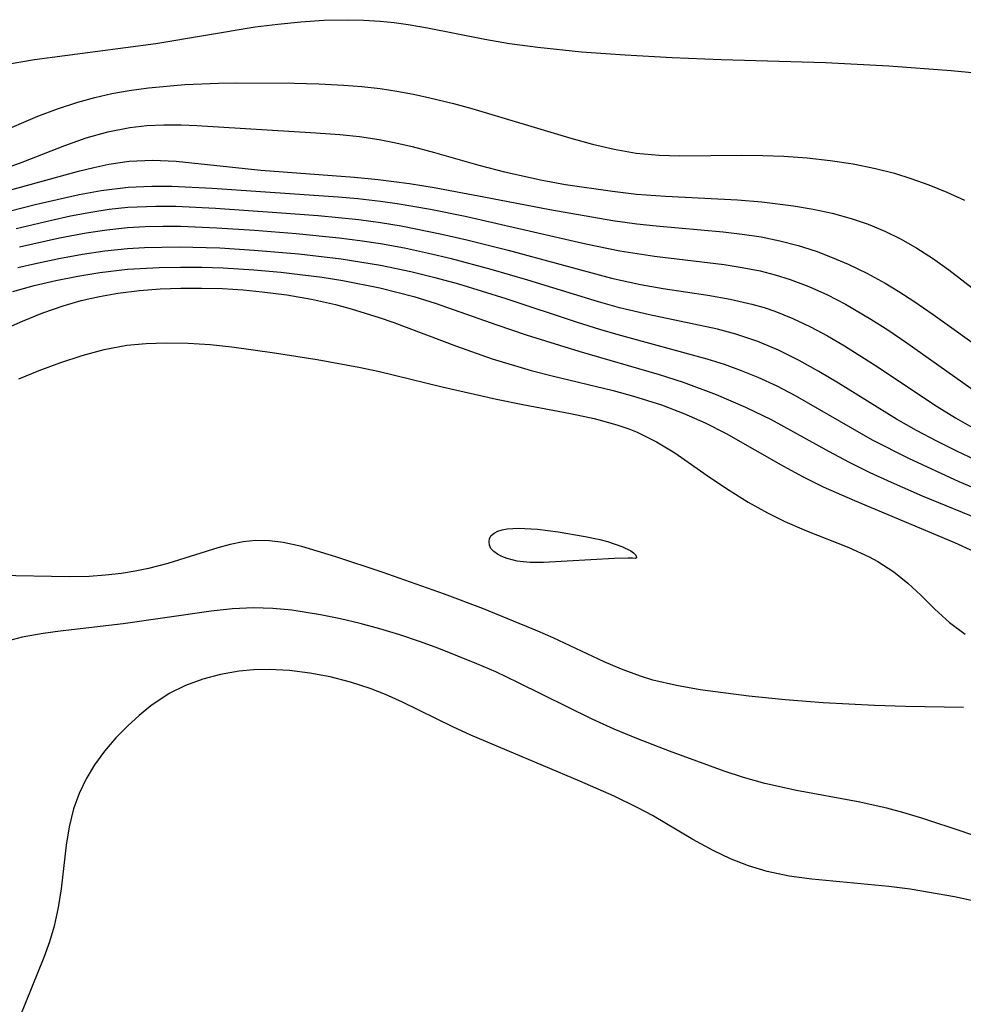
# Model space of a CAD drawing. Header units: metres. Extents: x 1073367 to 1082519, y 1569854 to 1574957.
# Tile 598 of 656: x 1078910 to 1078984, y 1573518 to 1573596. Entities that reach past the tile are written whole.
import ezdxf

# ---------------------------------------------------------------- set-up
doc = ezdxf.new("R2010")
doc.units = ezdxf.units.M
doc.layers.add('CGG_CurvaNivelLidar_v1', color=253, linetype='Continuous', lineweight=30)

msp = doc.modelspace()

# ---------------------------------------------------------------- linework, layer by layer
at = {"layer": 'CGG_CurvaNivelLidar_v1'}
for p, q in [((1078932.1552, 1573595.3613, 74), (1078933.9756, 1573595.4836, 74)), ((1078933.9756, 1573595.4836, 74), (1078935.7941, 1573595.5286, 74)), ((1078935.7941, 1573595.5286, 74), (1078937.1029, 1573595.5012, 74)), ((1078937.1029, 1573595.5012, 74), (1078938.4084, 1573595.4186, 74)), ((1078938.4084, 1573595.4186, 74), (1078939.5139, 1573595.3033, 74)), ((1078920.7306, 1573593.6632, 74), (1078928.5492, 1573594.9555, 74)), ((1078928.5492, 1573594.9555, 74), (1078930.3346, 1573595.1803, 74)), ((1078930.3346, 1573595.1803, 74), (1078932.1552, 1573595.3613, 74)), ((1078939.5139, 1573595.3033, 74), (1078940.6159, 1573595.1511, 74)), ((1078940.6159, 1573595.1511, 74), (1078942.1226, 1573594.8942, 74)), ((1078942.1226, 1573594.8942, 74), (1078946.6401, 1573594.0018, 74)), ((1078946.6401, 1573594.0018, 74), (1078948.5908, 1573593.6633, 74)), ((1078911.1828, 1573592.3844, 74), (1078920.7306, 1573593.6632, 74)), ((1078948.5908, 1573593.6633, 74), (1078950.8107, 1573593.3544, 74)), ((1078950.8107, 1573593.3544, 74), (1078954.2529, 1573593.0061, 74)), ((1078898.3534, 1573590.2805, 74), (1078911.1828, 1573592.3844, 74)), ((1078954.2529, 1573593.0061, 74), (1078957.7104, 1573592.7482, 74)), ((1078957.7104, 1573592.7482, 74), (1078961.4, 1573592.5396, 74)), ((1078961.4, 1573592.5396, 74), (1078965.2754, 1573592.3809, 74)), ((1078965.2754, 1573592.3809, 74), (1078973.4714, 1573592.1431, 74)), ((1078973.4714, 1573592.1431, 74), (1078978.4685, 1573591.9046, 74)), ((1078978.4685, 1573591.9046, 74), (1078983.3751, 1573591.5339, 74)), ((1078983.3751, 1573591.5339, 74), (1078990.0864, 1573590.8767, 74)), ((1078917.2731, 1573589.7033, 73.5), (1078918.6372, 1573589.9586, 73.5)), ((1078918.6372, 1573589.9586, 73.5), (1078920.1675, 1573590.1673, 73.5)), ((1078920.1675, 1573590.1673, 73.5), (1078923.0241, 1573590.4118, 73.5)), ((1078923.0241, 1573590.4118, 73.5), (1078925.6653, 1573590.5244, 73.5)), ((1078925.6653, 1573590.5244, 73.5), (1078927.0853, 1573590.5418, 73.5)), ((1078927.0853, 1573590.5418, 73.5), (1078931.6183, 1573590.5189, 73.5)), ((1078931.6183, 1573590.5189, 73.5), (1078933.5815, 1573590.4725, 73.5)), ((1078933.5815, 1573590.4725, 73.5), (1078935.5396, 1573590.3795, 73.5)), ((1078935.5396, 1573590.3795, 73.5), (1078936.9709, 1573590.2682, 73.5)), ((1078936.9709, 1573590.2682, 73.5), (1078938.3957, 1573590.1074, 73.5)), ((1078938.3957, 1573590.1074, 73.5), (1078939.7129, 1573589.9054, 73.5)), ((1078914.5855, 1573589.022, 73.5), (1078915.9223, 1573589.3885, 73.5)), ((1078915.9223, 1573589.3885, 73.5), (1078917.2731, 1573589.7033, 73.5)), ((1078939.7129, 1573589.9054, 73.5), (1078941.0235, 1573589.659, 73.5)), ((1078941.0235, 1573589.659, 73.5), (1078942.3282, 1573589.3766, 73.5)), ((1078942.3282, 1573589.3766, 73.5), (1078944.1759, 1573588.9222, 73.5)), ((1078911.431, 1573587.9197, 73.5), (1078912.9767, 1573588.5068, 73.5)), ((1078912.9767, 1573588.5068, 73.5), (1078914.5855, 1573589.022, 73.5)), ((1078944.1759, 1573588.9222, 73.5), (1078945.6317, 1573588.5194, 73.5)), ((1078945.6317, 1573588.5194, 73.5), (1078953.4124, 1573586.202, 73.5)), ((1078904.5626, 1573584.9715, 73.5), (1078911.431, 1573587.9197, 73.5)), ((1078916.9555, 1573586.704, 73), (1078918.6926, 1573587.036, 73)), ((1078918.6926, 1573587.036, 73), (1078920.0251, 1573587.1816, 73)), ((1078920.0251, 1573587.1816, 73), (1078921.3695, 1573587.2471, 73)), ((1078921.3695, 1573587.2471, 73), (1078922.7223, 1573587.2461, 73)), ((1078922.7223, 1573587.2461, 73), (1078923.9635, 1573587.1985, 73)), ((1078923.9635, 1573587.1985, 73), (1078933.3326, 1573586.6217, 73)), ((1078913.5659, 1573585.6264, 73), (1078915.2495, 1573586.2271, 73)), ((1078915.2495, 1573586.2271, 73), (1078916.9555, 1573586.704, 73)), ((1078933.3326, 1573586.6217, 73), (1078935.2199, 1573586.4769, 73)), ((1078935.2199, 1573586.4769, 73), (1078936.7789, 1573586.3121, 73)), ((1078936.7789, 1573586.3121, 73), (1078938.3278, 1573586.0874, 73)), ((1078938.3278, 1573586.0874, 73), (1078939.635, 1573585.8371, 73)), ((1078953.4124, 1573586.202, 73.5), (1078955.1253, 1573585.7251, 73.5)), ((1078910.2112, 1573584.2908, 73), (1078913.5659, 1573585.6264, 73)), ((1078939.635, 1573585.8371, 73), (1078940.9325, 1573585.5365, 73)), ((1078940.9325, 1573585.5365, 73), (1078942.678, 1573585.0657, 73)), ((1078955.1253, 1573585.7251, 73.5), (1078956.8427, 1573585.3152, 73.5)), ((1078956.8427, 1573585.3152, 73.5), (1078958.5719, 1573585.0117, 73.5)), ((1078942.678, 1573585.0657, 73), (1078946.1641, 1573584.0591, 73)), ((1078958.5719, 1573585.0117, 73.5), (1078960.3795, 1573584.8427, 73.5)), ((1078960.3795, 1573584.8427, 73.5), (1078961.9965, 1573584.7901, 73.5)), ((1078961.9965, 1573584.7901, 73.5), (1078966.8996, 1573584.8431, 73.5)), ((1078966.8996, 1573584.8431, 73.5), (1078968.5451, 1573584.8318, 73.5)), ((1078968.5451, 1573584.8318, 73.5), (1078970.2089, 1573584.7697, 73.5)), ((1078970.2089, 1573584.7697, 73.5), (1078972.0344, 1573584.6369, 73.5)), ((1078972.0344, 1573584.6369, 73.5), (1078973.8507, 1573584.4357, 73.5)), ((1078908.1906, 1573583.5644, 73), (1078910.2112, 1573584.2908, 73)), ((1078914.641, 1573583.5845, 72.5), (1078915.8356, 1573583.8868, 72.5)), ((1078915.8356, 1573583.8868, 72.5), (1078917.0316, 1573584.1427, 72.5)), ((1078917.0316, 1573584.1427, 72.5), (1078918.6306, 1573584.3707, 72.5)), ((1078918.6306, 1573584.3707, 72.5), (1078920.466, 1573584.4542, 72.5)), ((1078920.466, 1573584.4542, 72.5), (1078922.3258, 1573584.3783, 72.5)), ((1078922.3258, 1573584.3783, 72.5), (1078929.0002, 1573583.6811, 72.5)), ((1078946.1641, 1573584.0591, 73), (1078948.1982, 1573583.5335, 73)), ((1078973.8507, 1573584.4357, 73.5), (1078975.6518, 1573584.1613, 73.5)), ((1078975.6518, 1573584.1613, 73.5), (1078977.4307, 1573583.8035, 73.5)), ((1078977.4307, 1573583.8035, 73.5), (1078978.9151, 1573583.4221, 73.5)), ((1078901.8529, 1573580.0583, 72.5), (1078914.641, 1573583.5845, 72.5)), ((1078929.0002, 1573583.6811, 72.5), (1078936.3889, 1573583.1201, 72.5)), ((1078936.3889, 1573583.1201, 72.5), (1078938.2397, 1573582.9372, 72.5)), ((1078948.1982, 1573583.5335, 73), (1078951.1761, 1573582.8853, 73)), ((1078978.9151, 1573583.4221, 73.5), (1078980.1982, 1573583.0219, 73.5)), ((1078980.1982, 1573583.0219, 73.5), (1078981.6352, 1573582.5055, 73.5)), ((1078916.4287, 1573582.0738, 72), (1078918.546, 1573582.3357, 72)), ((1078918.546, 1573582.3357, 72), (1078920.4067, 1573582.4216, 72)), ((1078920.4067, 1573582.4216, 72), (1078921.9928, 1573582.4102, 72)), ((1078921.9928, 1573582.4102, 72), (1078925.1815, 1573582.2497, 72)), ((1078925.1815, 1573582.2497, 72), (1078935.0963, 1573581.5755, 72)), ((1078938.2397, 1573582.9372, 72.5), (1078940.7037, 1573582.6125, 72.5)), ((1078940.7037, 1573582.6125, 72.5), (1078942.6653, 1573582.2994, 72.5)), ((1078942.6653, 1573582.2994, 72.5), (1078946.5779, 1573581.5816, 72.5)), ((1078951.1761, 1573582.8853, 73), (1078953.0111, 1573582.5513, 73)), ((1078953.0111, 1573582.5513, 73), (1078956.7012, 1573582.0052, 73)), ((1078981.6352, 1573582.5055, 73.5), (1078983.045, 1573581.9301, 73.5)), ((1078911.2223, 1573580.965, 72), (1078914.6916, 1573581.7559, 72)), ((1078914.6916, 1573581.7559, 72), (1078916.4287, 1573582.0738, 72)), ((1078935.0963, 1573581.5755, 72), (1078936.6313, 1573581.4364, 72)), ((1078936.6313, 1573581.4364, 72), (1078938.4424, 1573581.2261, 72)), ((1078946.5779, 1573581.5816, 72.5), (1078951.7602, 1573580.5676, 72.5)), ((1078956.7012, 1573582.0052, 73), (1078958.5961, 1573581.7924, 73)), ((1078958.5961, 1573581.7924, 73), (1078960.8869, 1573581.6217, 73)), ((1078960.8869, 1573581.6217, 73), (1078966.544, 1573581.3442, 73)), ((1078983.045, 1573581.9301, 73.5), (1078984.4232, 1573581.2967, 73.5)), ((1078905.3538, 1573579.4613, 72), (1078911.2223, 1573580.965, 72)), ((1078917.0648, 1573580.5919, 71.5), (1078918.5268, 1573580.7493, 71.5)), ((1078918.5268, 1573580.7493, 71.5), (1078920.7374, 1573580.8443, 71.5)), ((1078920.7374, 1573580.8443, 71.5), (1078922.2955, 1573580.8281, 71.5)), ((1078922.2955, 1573580.8281, 71.5), (1078925.4237, 1573580.6765, 71.5)), ((1078925.4237, 1573580.6765, 71.5), (1078930.2575, 1573580.3461, 71.5)), ((1078938.4424, 1573581.2261, 72), (1078939.7307, 1573581.0413, 72)), ((1078939.7307, 1573581.0413, 72), (1078942.3776, 1573580.5876, 72)), ((1078966.544, 1573581.3442, 73), (1078968.4752, 1573581.1883, 73)), ((1078968.4752, 1573581.1883, 73), (1078970.9671, 1573580.8674, 73)), ((1078970.9671, 1573580.8674, 73), (1078972.4992, 1573580.6044, 73)), ((1078912.3967, 1573579.7124, 71.5), (1078914.0013, 1573580.0617, 71.5)), ((1078914.0013, 1573580.0617, 71.5), (1078915.6086, 1573580.3685, 71.5)), ((1078915.6086, 1573580.3685, 71.5), (1078917.0648, 1573580.5919, 71.5)), ((1078930.2575, 1573580.3461, 71.5), (1078933.5178, 1573580.0988, 71.5)), ((1078933.5178, 1573580.0988, 71.5), (1078936.7322, 1573579.778, 71.5)), ((1078942.3776, 1573580.5876, 72), (1078945.0925, 1573580.0449, 72)), ((1078945.0925, 1573580.0449, 72), (1078954.5985, 1573577.8657, 72)), ((1078951.7602, 1573580.5676, 72.5), (1078956.7272, 1573579.7068, 72.5)), ((1078972.4992, 1573580.6044, 73), (1078974.0109, 1573580.2802, 73)), ((1078974.0109, 1573580.2802, 73), (1078975.4949, 1573579.8747, 73)), ((1078975.4949, 1573579.8747, 73), (1078976.8368, 1573579.4108, 73)), ((1078909.7282, 1573579.076, 71.5), (1078912.3967, 1573579.7124, 71.5)), ((1078918.512, 1573579.1316, 71), (1078916.8717, 1573578.9553, 71)), ((1078919.8961, 1573579.213, 71), (1078918.512, 1573579.1316, 71)), ((1078921.2846, 1573579.2413, 71), (1078919.8961, 1573579.213, 71)), ((1078922.6763, 1573579.2275, 71), (1078921.2846, 1573579.2413, 71)), ((1078925.5323, 1573579.1113, 71), (1078922.6763, 1573579.2275, 71)), ((1078928.4918, 1573578.9234, 71), (1078925.5323, 1573579.1113, 71)), ((1078936.7322, 1573579.778, 71.5), (1078938.438, 1573579.5479, 71.5)), ((1078938.438, 1573579.5479, 71.5), (1078940.0539, 1573579.2818, 71.5)), ((1078940.0539, 1573579.2818, 71.5), (1078943.2673, 1573578.6377, 71.5)), ((1078956.7272, 1573579.7068, 72.5), (1078958.6209, 1573579.4403, 72.5)), ((1078958.6209, 1573579.4403, 72.5), (1078960.1457, 1573579.2734, 72.5)), ((1078960.1457, 1573579.2734, 72.5), (1078965.4259, 1573578.8133, 72.5)), ((1078976.8368, 1573579.4108, 73), (1078978.146, 1573578.8632, 73)), ((1078913.1341, 1573578.3133, 71), (1078909.9881, 1573577.6045, 71)), ((1078915.2372, 1573578.7079, 71), (1078913.1341, 1573578.3133, 71)), ((1078916.8717, 1573578.9553, 71), (1078915.2372, 1573578.7079, 71)), ((1078931.7749, 1573578.6656, 71), (1078928.4918, 1573578.9234, 71)), ((1078935.1844, 1573578.321, 71), (1078931.7749, 1573578.6656, 71)), ((1078936.8105, 1573578.1137, 71), (1078935.1844, 1573578.321, 71)), ((1078943.2673, 1573578.6377, 71.5), (1078945.2431, 1573578.1831, 71.5)), ((1078965.4259, 1573578.8133, 72.5), (1078966.9213, 1573578.6411, 72.5)), ((1078966.9213, 1573578.6411, 72.5), (1078968.4041, 1573578.4147, 72.5)), ((1078968.4041, 1573578.4147, 72.5), (1078969.8753, 1573578.1141, 72.5)), ((1078978.146, 1573578.8632, 73), (1078979.435, 1573578.229, 73)), ((1078918.4999, 1573577.5038, 70.5), (1078919.8491, 1573577.5878, 70.5)), ((1078919.8491, 1573577.5878, 70.5), (1078922.5592, 1573577.6311, 70.5)), ((1078922.5592, 1573577.6311, 70.5), (1078925.7761, 1573577.54, 70.5)), ((1078925.7761, 1573577.54, 70.5), (1078928.4788, 1573577.3764, 70.5)), ((1078938.4301, 1573577.8674, 71), (1078936.8105, 1573578.1137, 71)), ((1078940.3258, 1573577.518, 71), (1078938.4301, 1573577.8674, 71)), ((1078945.2431, 1573578.1831, 71.5), (1078948.4891, 1573577.3688, 71.5)), ((1078954.5985, 1573577.8657, 72), (1078957.2943, 1573577.3086, 72)), ((1078969.8753, 1573578.1141, 72.5), (1078971.3261, 1573577.7368, 72.5)), ((1078971.3261, 1573577.7368, 72.5), (1078972.7527, 1573577.2809, 72.5)), ((1078979.435, 1573578.229, 73), (1078980.6875, 1573577.5214, 73)), ((1078980.6875, 1573577.5214, 73), (1078981.902, 1573576.7455, 73)), ((1078913.0947, 1573576.7143, 70.5), (1078914.9465, 1573577.0475, 70.5)), ((1078914.9465, 1573577.0475, 70.5), (1078916.7199, 1573577.3119, 70.5)), ((1078916.7199, 1573577.3119, 70.5), (1078918.4999, 1573577.5038, 70.5)), ((1078928.4788, 1573577.3764, 70.5), (1078931.9954, 1573577.0735, 70.5)), ((1078931.9954, 1573577.0735, 70.5), (1078935.3365, 1573576.6719, 70.5)), ((1078942.2105, 1573577.1114, 71), (1078940.3258, 1573577.518, 71)), ((1078944.0116, 1573576.6757, 71), (1078942.2105, 1573577.1114, 71)), ((1078948.4891, 1573577.3688, 71.5), (1078956.6268, 1573575.1714, 71.5)), ((1078957.2943, 1573577.3086, 72), (1078960.0188, 1573576.8823, 72)), ((1078960.0188, 1573576.8823, 72), (1078965.5018, 1573576.2307, 72)), ((1078972.7527, 1573577.2809, 72.5), (1078974.0196, 1573576.799, 72.5)), ((1078974.0196, 1573576.799, 72.5), (1078975.2655, 1573576.2601, 72.5)), ((1078981.902, 1573576.7455, 73), (1078983.1922, 1573575.8244, 73)), ((1078909.8565, 1573575.9907, 70.5), (1078911.2518, 1573576.3261, 70.5)), ((1078911.2518, 1573576.3261, 70.5), (1078913.0947, 1573576.7143, 70.5)), ((1078918.4966, 1573575.8667, 70), (1078920.9835, 1573576.0096, 70)), ((1078920.9835, 1573576.0096, 70), (1078922.6625, 1573576.0381, 70)), ((1078922.6625, 1573576.0381, 70), (1078924.3452, 1573576.0237, 70)), ((1078924.3452, 1573576.0237, 70), (1078926.0294, 1573575.9691, 70)), ((1078935.3365, 1573576.6719, 70.5), (1078938.421, 1573576.1821, 70.5)), ((1078938.421, 1573576.1821, 70.5), (1078940.8165, 1573575.684, 70.5)), ((1078947.1418, 1573575.84, 71), (1078944.0116, 1573576.6757, 71)), ((1078965.5018, 1573576.2307, 72), (1078966.9217, 1573576.0112, 72)), ((1078966.9217, 1573576.0112, 72), (1078968.3256, 1573575.7328, 72)), ((1078975.2655, 1573576.2601, 72.5), (1078976.7396, 1573575.547, 72.5)), ((1078912.8641, 1573574.9856, 70), (1078914.5849, 1573575.3266, 70)), ((1078914.5849, 1573575.3266, 70), (1078916.3175, 1573575.6078, 70)), ((1078916.3175, 1573575.6078, 70), (1078918.4966, 1573575.8667, 70)), ((1078926.0294, 1573575.9691, 70), (1078928.462, 1573575.8221, 70)), ((1078928.462, 1573575.8221, 70), (1078930.569, 1573575.6359, 70)), ((1078930.569, 1573575.6359, 70), (1078933.8353, 1573575.2305, 70)), ((1078933.8353, 1573575.2305, 70), (1078935.4582, 1573574.9741, 70)), ((1078940.8165, 1573575.684, 70.5), (1078942.707, 1573575.2195, 70.5)), ((1078942.707, 1573575.2195, 70.5), (1078944.5858, 1573574.7069, 70.5)), ((1078950.0274, 1573575.002, 71), (1078947.1418, 1573575.84, 71)), ((1078968.3256, 1573575.7328, 72), (1078969.5209, 1573575.4292, 72)), ((1078969.5209, 1573575.4292, 72), (1078970.6978, 1573575.0624, 72)), ((1078976.7396, 1573575.547, 72.5), (1078978.1814, 1573574.7644, 72.5)), ((1078983.1922, 1573575.8244, 73), (1078985.722, 1573573.8829, 73)), ((1078909.4785, 1573574.1038, 70), (1078911.16, 1573574.5811, 70)), ((1078911.16, 1573574.5811, 70), (1078912.8641, 1573574.9856, 70)), ((1078935.4582, 1573574.9741, 70), (1078938.3661, 1573574.4047, 70)), ((1078944.5858, 1573574.7069, 70.5), (1078948.3112, 1573573.5702, 70.5)), ((1078955.5945, 1573573.2929, 71), (1078950.0274, 1573575.002, 71)), ((1078956.6268, 1573575.1714, 71.5), (1078958.9198, 1573574.666, 71.5)), ((1078958.9198, 1573574.666, 71.5), (1078960.6898, 1573574.3591, 71.5)), ((1078970.6978, 1573575.0624, 72), (1078972.1817, 1573574.497, 72)), ((1078972.1817, 1573574.497, 72), (1078973.6344, 1573573.841, 72)), ((1078978.1814, 1573574.7644, 72.5), (1078979.2641, 1573574.1131, 72.5)), ((1078914.8572, 1573573.3913, 69.5), (1078916.292, 1573573.7207, 69.5)), ((1078916.292, 1573573.7207, 69.5), (1078917.742, 1573573.9813, 69.5)), ((1078917.742, 1573573.9813, 69.5), (1078919.4498, 1573574.1972, 69.5)), ((1078919.4498, 1573574.1972, 69.5), (1078921.0738, 1573574.3207, 69.5)), ((1078921.0738, 1573574.3207, 69.5), (1078922.7059, 1573574.3803, 69.5)), ((1078922.7059, 1573574.3803, 69.5), (1078924.3426, 1573574.3841, 69.5)), ((1078924.3426, 1573574.3841, 69.5), (1078925.9807, 1573574.3357, 69.5)), ((1078925.9807, 1573574.3357, 69.5), (1078927.6171, 1573574.2349, 69.5)), ((1078927.6171, 1573574.2349, 69.5), (1078929.1205, 1573574.0931, 69.5)), ((1078929.1205, 1573574.0931, 69.5), (1078931.0611, 1573573.8377, 69.5)), ((1078931.0611, 1573573.8377, 69.5), (1078932.9871, 1573573.5004, 69.5)), ((1078938.3661, 1573574.4047, 70), (1078941.0614, 1573573.7074, 70)), ((1078941.0614, 1573573.7074, 70), (1078942.7301, 1573573.191, 70)), ((1078960.6898, 1573574.3591, 71.5), (1078964.2248, 1573573.8203, 71.5)), ((1078964.2248, 1573573.8203, 71.5), (1078965.9723, 1573573.51, 71.5)), ((1078973.6344, 1573573.841, 72), (1078975.0588, 1573573.109, 72)), ((1078979.2641, 1573574.1131, 72.5), (1078980.4293, 1573573.3521, 72.5)), ((1078911.8182, 1573572.4265, 69.5), (1078913.4414, 1573572.9893, 69.5)), ((1078913.4414, 1573572.9893, 69.5), (1078914.8572, 1573573.3913, 69.5)), ((1078932.9871, 1573573.5004, 69.5), (1078934.8929, 1573573.0742, 69.5)), ((1078934.8929, 1573573.0742, 69.5), (1078936.1318, 1573572.7415, 69.5)), ((1078942.7301, 1573573.191, 70), (1078947.5941, 1573571.4816, 70)), ((1078948.3112, 1573573.5702, 70.5), (1078953.9334, 1573571.6832, 70.5)), ((1078957.2555, 1573572.8298, 71), (1078955.5945, 1573573.2929, 71)), ((1078965.9723, 1573573.51, 71.5), (1078967.6929, 1573573.1163, 71.5)), ((1078967.6929, 1573573.1163, 71.5), (1078968.6469, 1573572.8394, 71.5)), ((1078975.0588, 1573573.109, 72), (1078977.0622, 1573571.9428, 72)), ((1078980.4293, 1573573.3521, 72.5), (1078981.9674, 1573572.2891, 72.5)), ((1078910.2199, 1573571.7834, 69.5), (1078911.8182, 1573572.4265, 69.5)), ((1078936.1318, 1573572.7415, 69.5), (1078938.3324, 1573572.0621, 69.5)), ((1078959.6165, 1573572.2604, 71), (1078957.2555, 1573572.8298, 71)), ((1078964.9866, 1573571.1304, 71), (1078959.6165, 1573572.2604, 71)), ((1078968.6469, 1573572.8394, 71.5), (1078969.489, 1573572.552, 71.5)), ((1078969.489, 1573572.552, 71.5), (1078970.9027, 1573571.9835, 71.5)), ((1078981.9674, 1573572.2891, 72.5), (1078987.493, 1573568.3155, 72.5)), ((1078908.5511, 1573571.0354, 69.5), (1078910.2199, 1573571.7834, 69.5)), ((1078938.3324, 1573572.0621, 69.5), (1078939.4794, 1573571.6654, 69.5)), ((1078939.4794, 1573571.6654, 69.5), (1078944.4075, 1573569.7971, 69.5)), ((1078947.5941, 1573571.4816, 70), (1078949.9004, 1573570.7035, 70)), ((1078953.9334, 1573571.6832, 70.5), (1078955.6772, 1573571.1333, 70.5)), ((1078970.9027, 1573571.9835, 71.5), (1078972.2891, 1573571.3327, 71.5)), ((1078972.2891, 1573571.3327, 71.5), (1078973.6514, 1573570.6139, 71.5)), ((1078977.0622, 1573571.9428, 72), (1078978.3838, 1573571.094, 72)), ((1078949.9004, 1573570.7035, 70), (1078954.0543, 1573569.3981, 70)), ((1078955.6772, 1573571.1333, 70.5), (1078957.1286, 1573570.7107, 70.5)), ((1078957.1286, 1573570.7107, 70.5), (1078964.1455, 1573568.8089, 70.5)), ((1078966.4203, 1573570.7513, 71), (1078964.9866, 1573571.1304, 71)), ((1078968.1517, 1573570.1712, 71), (1078966.4203, 1573570.7513, 71)), ((1078973.6514, 1573570.6139, 71.5), (1078974.9916, 1573569.8381, 71.5)), ((1078978.3838, 1573571.094, 72), (1078979.8871, 1573570.0718, 72)), ((1078916.6746, 1573569.5353, 69), (1078918.4472, 1573569.8686, 69)), ((1078918.4472, 1573569.8686, 69), (1078919.9836, 1573570.0235, 69)), ((1078919.9836, 1573570.0235, 69), (1078921.5341, 1573570.0775, 69)), ((1078921.5341, 1573570.0775, 69), (1078923.2738, 1573570.0479, 69)), ((1078923.2738, 1573570.0479, 69), (1078925.0205, 1573569.9368, 69)), ((1078925.0205, 1573569.9368, 69), (1078926.7214, 1573569.76, 69)), ((1078944.4075, 1573569.7971, 69.5), (1078947.2242, 1573568.815, 69.5)), ((1078969.7936, 1573569.4787, 71), (1078968.1517, 1573570.1712, 71)), ((1078974.9916, 1573569.8381, 71.5), (1078977.3536, 1573568.3351, 71.5)), ((1078979.8871, 1573570.0718, 72), (1078985.5707, 1573566.0569, 72)), ((1078913.1764, 1573568.4997, 69), (1078914.9224, 1573569.0681, 69)), ((1078914.9224, 1573569.0681, 69), (1078916.6746, 1573569.5353, 69)), ((1078926.7214, 1573569.76, 69), (1078930.0901, 1573569.2903, 69)), ((1078930.0901, 1573569.2903, 69), (1078933.4387, 1573568.7436, 69)), ((1078954.0543, 1573569.3981, 70), (1078960.3882, 1573567.5724, 70)), ((1078971.3977, 1573568.6828, 71), (1078969.7936, 1573569.4787, 71)), ((1078911.5453, 1573567.8963, 69), (1078913.1764, 1573568.4997, 69)), ((1078933.4387, 1573568.7436, 69), (1078936.7263, 1573568.1406, 69)), ((1078947.2242, 1573568.815, 69.5), (1078950.2929, 1573567.8929, 69.5)), ((1078964.1455, 1573568.8089, 70.5), (1078965.5033, 1573568.3771, 70.5)), ((1078965.5033, 1573568.3771, 70.5), (1078966.8424, 1573567.896, 70.5)), ((1078972.971, 1573567.8077, 71), (1078971.3977, 1573568.6828, 71)), ((1078977.3536, 1573568.3351, 71.5), (1078982.2708, 1573565.0555, 71.5)), ((1078909.9395, 1573567.2335, 69), (1078911.5453, 1573567.8963, 69)), ((1078936.7263, 1573568.1406, 69), (1078938.3573, 1573567.7958, 69)), ((1078938.3573, 1573567.7958, 69), (1078943.2895, 1573566.6044, 69)), ((1078950.2929, 1573567.8929, 69.5), (1078951.9483, 1573567.4608, 69.5)), ((1078951.9483, 1573567.4608, 69.5), (1078956.7607, 1573566.3101, 69.5)), ((1078960.3882, 1573567.5724, 70), (1078962.2641, 1573566.9691, 70)), ((1078966.8424, 1573567.896, 70.5), (1078968.1587, 1573567.3593, 70.5)), ((1078974.5106, 1573566.8806, 71), (1078972.971, 1573567.8077, 71)), ((1078962.2641, 1573566.9691, 70), (1078964.873, 1573565.9945, 70)), ((1078968.1587, 1573567.3593, 70.5), (1078969.6408, 1573566.6679, 70.5)), ((1078969.6408, 1573566.6679, 70.5), (1078971.0933, 1573565.9104, 70.5)), ((1078979.0821, 1573564.0492, 71), (1078974.5106, 1573566.8806, 71)), ((1078943.2895, 1573566.6044, 69), (1078947.5551, 1573565.6386, 69)), ((1078956.7607, 1573566.3101, 69.5), (1078958.3665, 1573565.8731, 69.5)), ((1078964.873, 1573565.9945, 70), (1078967.1839, 1573565.0049, 70)), ((1078971.0933, 1573565.9104, 70.5), (1078977.1501, 1573562.4314, 70.5)), ((1078947.5551, 1573565.6386, 69), (1078949.6387, 1573565.2089, 69)), ((1078949.6387, 1573565.2089, 69), (1078953.4068, 1573564.5024, 69)), ((1078958.3665, 1573565.8731, 69.5), (1078960.5775, 1573565.1708, 69.5)), ((1078960.5775, 1573565.1708, 69.5), (1078962.3118, 1573564.5055, 69.5)), ((1078953.4068, 1573564.5024, 69), (1078955.2497, 1573564.1049, 69)), ((1078962.3118, 1573564.5055, 69.5), (1078964.0052, 1573563.7522, 69.5)), ((1078967.1839, 1573565.0049, 70), (1078969.2128, 1573564.017, 70)), ((1078982.2708, 1573565.0555, 71.5), (1078983.7154, 1573564.16, 71.5)), ((1078955.2497, 1573564.1049, 69), (1078957.0434, 1573563.6116, 69)), ((1078957.0434, 1573563.6116, 69), (1078958.0015, 1573563.2797, 69)), ((1078964.0052, 1573563.7522, 69.5), (1078965.6541, 1573562.9162, 69.5)), ((1078969.2128, 1573564.017, 70), (1078973.7254, 1573561.5205, 70)), ((1078980.6536, 1573563.1566, 71), (1078979.0821, 1573564.0492, 71)), ((1078983.7154, 1573564.16, 71.5), (1078985.3784, 1573563.2143, 71.5)), ((1078958.0015, 1573563.2797, 69), (1078958.6565, 1573563.0176, 69)), ((1078958.6565, 1573563.0176, 69), (1078960.1815, 1573562.2748, 69)), ((1078965.6541, 1573562.9162, 69.5), (1078970.1835, 1573560.3506, 69.5)), ((1078982.2516, 1573562.3054, 71), (1078980.6536, 1573563.1566, 71)), ((1078960.1815, 1573562.2748, 69), (1078961.6269, 1573561.389, 69)), ((1078977.1501, 1573562.4314, 70.5), (1078980.0118, 1573560.9734, 70.5)), ((1078983.872, 1573561.4918, 71), (1078982.2516, 1573562.3054, 71)), ((1078961.6269, 1573561.389, 69), (1078964.4296, 1573559.4216, 69)), ((1078973.7254, 1573561.5205, 70), (1078975.3447, 1573560.6538, 70)), ((1078987.0424, 1573560.0257, 71), (1078983.872, 1573561.4918, 71)), ((1078975.3447, 1573560.6538, 70), (1078976.9826, 1573559.8473, 70)), ((1078980.0118, 1573560.9734, 70.5), (1078983.9915, 1573559.1423, 70.5)), ((1078970.1835, 1573560.3506, 69.5), (1078971.7302, 1573559.5154, 69.5)), ((1078976.9826, 1573559.8473, 70), (1078978.6453, 1573559.0825, 70)), ((1078964.4296, 1573559.4216, 69), (1078965.8853, 1573558.443, 69)), ((1078971.7302, 1573559.5154, 69.5), (1078973.3029, 1573558.729, 69.5)), ((1078978.6453, 1573559.0825, 70), (1078981.1084, 1573558.007, 70)), ((1078983.9915, 1573559.1423, 70.5), (1078991.1479, 1573556.1314, 70.5)), ((1078965.8853, 1573558.443, 69), (1078967.3803, 1573557.5169, 69)), ((1078973.3029, 1573558.729, 69.5), (1078975.7674, 1573557.6297, 69.5)), ((1078967.3803, 1573557.5169, 69), (1078968.9113, 1573556.6595, 69)), ((1078975.7674, 1573557.6297, 69.5), (1078983.6323, 1573554.3332, 69.5)), ((1078981.1084, 1573558.007, 70), (1078988.4382, 1573554.9852, 70)), ((1078968.9113, 1573556.6595, 69), (1078970.2918, 1573555.9757, 69)), ((1078970.2918, 1573555.9757, 69), (1078971.9753, 1573555.2563, 69)), ((1078947.1596, 1573554.89, 68.5), (1078947.382, 1573555.0782, 68.5)), ((1078947.382, 1573555.0782, 68.5), (1078947.6767, 1573555.2226, 68.5)), ((1078947.6767, 1573555.2226, 68.5), (1078948.0256, 1573555.3294, 68.5)), ((1078948.0256, 1573555.3294, 68.5), (1078948.4149, 1573555.4024, 68.5)), ((1078948.4149, 1573555.4024, 68.5), (1078949.3067, 1573555.4607, 68.5)), ((1078949.3067, 1573555.4607, 68.5), (1078950.7957, 1573555.3799, 68.5)), ((1078950.7957, 1573555.3799, 68.5), (1078952.4131, 1573555.1639, 68.5)), ((1078952.4131, 1573555.1639, 68.5), (1078954.5649, 1573554.8024, 68.5)), ((1078971.9753, 1573555.2563, 69), (1078975.3274, 1573553.9296, 69)), ((1078927.6011, 1573554.3825, 69), (1078926.5861, 1573554.174, 69)), ((1078928.6207, 1573554.4897, 69), (1078927.6011, 1573554.3825, 69)), ((1078929.6854, 1573554.4732, 69), (1078928.6207, 1573554.4897, 69)), ((1078930.7564, 1573554.3413, 69), (1078929.6854, 1573554.4732, 69)), ((1078932.2298, 1573554.016, 69), (1078930.7564, 1573554.3413, 69)), ((1078946.9786, 1573554.3937, 68.5), (1078947.0265, 1573554.6567, 68.5)), ((1078947.0126, 1573554.1219, 68.5), (1078946.9786, 1573554.3937, 68.5)), ((1078947.0265, 1573554.6567, 68.5), (1078947.1596, 1573554.89, 68.5)), ((1078954.5649, 1573554.8024, 68.5), (1078955.7089, 1573554.5618, 68.5)), ((1078955.7089, 1573554.5618, 68.5), (1078956.3146, 1573554.4012, 68.5)), ((1078956.3146, 1573554.4012, 68.5), (1078957.4429, 1573554.0206, 68.5)), ((1078983.6323, 1573554.3332, 69.5), (1078985.1387, 1573553.652, 69.5)), ((1078925.6084, 1573553.9031, 69), (1078921.6831, 1573552.6869, 69)), ((1078926.5861, 1573554.174, 69), (1078925.6084, 1573553.9031, 69)), ((1078934.9108, 1573553.2129, 69), (1078932.2298, 1573554.016, 69)), ((1078947.131, 1573553.8613, 68.5), (1078947.0126, 1573554.1219, 68.5)), ((1078947.3488, 1573553.6171, 68.5), (1078947.131, 1573553.8613, 68.5)), ((1078947.6442, 1573553.4042, 68.5), (1078947.3488, 1573553.6171, 68.5)), ((1078957.4429, 1573554.0206, 68.5), (1078958.1613, 1573553.6634, 68.5)), ((1078958.1613, 1573553.6634, 68.5), (1078958.3612, 1573553.5165, 68.5)), ((1078958.3612, 1573553.5165, 68.5), (1078958.538, 1573553.3235, 68.5)), ((1078975.3274, 1573553.9296, 69), (1078976.9251, 1573553.1932, 69)), ((1078938.5622, 1573552.002, 69), (1078934.9108, 1573553.2129, 69)), ((1078947.9979, 1573553.2203, 68.5), (1078947.6442, 1573553.4042, 68.5)), ((1078948.3959, 1573553.0652, 68.5), (1078947.9979, 1573553.2203, 68.5)), ((1078949.1916, 1573552.8657, 68.5), (1078948.3959, 1573553.0652, 68.5)), ((1078949.6923, 1573552.7992, 68.5), (1078949.1916, 1573552.8657, 68.5)), ((1078950.2083, 1573552.7634, 68.5), (1078949.6923, 1573552.7992, 68.5)), ((1078951.267, 1573552.7543, 68.5), (1078950.2083, 1573552.7634, 68.5)), ((1078956.8747, 1573553.0659, 68.5), (1078951.267, 1573552.7543, 68.5)), ((1078957.9346, 1573553.1007, 68.5), (1078956.8747, 1573553.0659, 68.5)), ((1078958.2843, 1573553.0977, 68.5), (1078957.9346, 1573553.1007, 68.5)), ((1078958.5, 1573553.0587, 68.5), (1078958.2843, 1573553.0977, 68.5)), ((1078958.5705, 1573553.0875, 68.5), (1078958.5, 1573553.0587, 68.5)), ((1078958.538, 1573553.3235, 68.5), (1078958.5992, 1573553.1778, 68.5)), ((1078958.5992, 1573553.1778, 68.5), (1078958.5705, 1573553.0875, 68.5)), ((1078976.9251, 1573553.1932, 69), (1078977.6016, 1573552.8275, 69)), ((1078977.6016, 1573552.8275, 69), (1078978.8641, 1573552.0171, 69)), ((1078919.0923, 1573552.0677, 69), (1078918.0162, 1573551.8899, 69)), ((1078920.1523, 1573552.2908, 69), (1078919.0923, 1573552.0677, 69)), ((1078921.6831, 1573552.6869, 69), (1078920.1523, 1573552.2908, 69)), ((1078943.4609, 1573550.2595, 69), (1078938.5622, 1573552.002, 69)), ((1078978.8641, 1573552.0171, 69), (1078979.9677, 1573551.1309, 69)), ((1078913.943, 1573551.6284, 69), (1078903.1009, 1573551.8368, 69)), ((1078915.4827, 1573551.6628, 69), (1078913.943, 1573551.6284, 69)), ((1078916.7565, 1573551.7463, 69), (1078915.4827, 1573551.6628, 69)), ((1078918.0162, 1573551.8899, 69), (1078916.7565, 1573551.7463, 69)), ((1078979.9677, 1573551.1309, 69), (1078980.9964, 1573550.1717, 69)), ((1078946.5465, 1573549.0918, 69), (1078943.4609, 1573550.2595, 69)), ((1078980.9964, 1573550.1717, 69), (1078982.1008, 1573549.0777, 69)), ((1078925.0872, 1573548.9282, 69.5), (1078918.1593, 1573547.9295, 69.5)), ((1078926.763, 1573549.1034, 69.5), (1078925.0872, 1573548.9282, 69.5)), ((1078928.4368, 1573549.1795, 69.5), (1078926.763, 1573549.1034, 69.5)), ((1078929.9403, 1573549.1345, 69.5), (1078928.4368, 1573549.1795, 69.5)), ((1078931.4435, 1573548.9943, 69.5), (1078929.9403, 1573549.1345, 69.5)), ((1078933.7057, 1573548.6439, 69.5), (1078931.4435, 1573548.9943, 69.5)), ((1078950.8292, 1573547.3539, 69), (1078946.5465, 1573549.0918, 69)), ((1078982.1008, 1573549.0777, 69), (1078983.2449, 1573548.0291, 69)), ((1078935.2721, 1573548.3257, 69.5), (1078933.7057, 1573548.6439, 69.5)), ((1078936.8339, 1573547.9557, 69.5), (1078935.2721, 1573548.3257, 69.5)), ((1078913.1993, 1573547.3551, 69.5), (1078911.8542, 1573547.163, 69.5)), ((1078918.1593, 1573547.9295, 69.5), (1078913.1993, 1573547.3551, 69.5)), ((1078938.3883, 1573547.5358, 69.5), (1078936.8339, 1573547.9557, 69.5)), ((1078939.9494, 1573547.0611, 69.5), (1078938.3883, 1573547.5358, 69.5)), ((1078952.04, 1573546.8165, 69), (1078950.8292, 1573547.3539, 69)), ((1078983.2449, 1573548.0291, 69), (1078984.491, 1573547.0999, 69)), ((1078910.2108, 1573546.8667, 69.5), (1078908.6301, 1573546.4649, 69.5)), ((1078911.8542, 1573547.163, 69.5), (1078910.2108, 1573546.8667, 69.5)), ((1078941.4994, 1573546.5414, 69.5), (1078939.9494, 1573547.0611, 69.5)), ((1078943.0211, 1573545.9882, 69.5), (1078941.4994, 1573546.5414, 69.5)), ((1078956.0532, 1573544.9189, 69), (1078952.04, 1573546.8165, 69)), ((1078946.0277, 1573544.7806, 69.5), (1078943.0211, 1573545.9882, 69.5)), ((1078927.2889, 1573544.1829, 70), (1078925.8373, 1573543.9334, 70)), ((1078928.4329, 1573544.291, 70), (1078927.2889, 1573544.1829, 70)), ((1078929.6518, 1573544.3174, 70), (1078928.4329, 1573544.291, 70)), ((1078931.2581, 1573544.2352, 70), (1078929.6518, 1573544.3174, 70)), ((1078932.8695, 1573544.039, 70), (1078931.2581, 1573544.2352, 70)), ((1078947.5101, 1573544.1288, 69.5), (1078946.0277, 1573544.7806, 69.5)), ((1078957.4025, 1573544.3396, 69), (1078956.0532, 1573544.9189, 69)), ((1078958.9117, 1573543.7885, 69), (1078957.4025, 1573544.3396, 69)), ((1078924.4255, 1573543.5633, 70), (1078923.0697, 1573543.0667, 70)), ((1078925.8373, 1573543.9334, 70), (1078924.4255, 1573543.5633, 70)), ((1078934.4752, 1573543.7384, 70), (1078932.8695, 1573544.039, 70)), ((1078936.0643, 1573543.3355, 70), (1078934.4752, 1573543.7384, 70)), ((1078949.244, 1573543.3127, 69.5), (1078947.5101, 1573544.1288, 69.5)), ((1078959.8899, 1573543.494, 69), (1078958.9117, 1573543.7885, 69)), ((1078961.7358, 1573543.0552, 69), (1078959.8899, 1573543.494, 69)), ((1078923.0697, 1573543.0667, 70), (1078921.7894, 1573542.43, 70)), ((1078937.6259, 1573542.8251, 70), (1078936.0643, 1573543.3355, 70)), ((1078938.8257, 1573542.3465, 70), (1078937.6259, 1573542.8251, 70)), ((1078955.0944, 1573540.3979, 69.5), (1078949.244, 1573543.3127, 69.5)), ((1078963.6153, 1573542.7212, 69), (1078961.7358, 1573543.0552, 69)), ((1078967.432, 1573542.228, 69), (1078963.6153, 1573542.7212, 69)), ((1078921.7894, 1573542.43, 70), (1078920.3433, 1573541.4546, 70)), ((1078940.156, 1573541.7426, 70), (1078938.8257, 1573542.3465, 70)), ((1078970.3146, 1573541.9344, 69), (1078967.432, 1573542.228, 69)), ((1078973.3053, 1573541.7052, 69), (1078970.3146, 1573541.9344, 69)), ((1078920.3433, 1573541.4546, 70), (1078919.4186, 1573540.7027, 70)), ((1078944.1196, 1573539.7992, 70), (1078940.156, 1573541.7426, 70)), ((1078977.3456, 1573541.4922, 69), (1078973.3053, 1573541.7052, 69)), ((1078979.7812, 1573541.412, 69), (1078977.3456, 1573541.4922, 69)), ((1078984.3543, 1573541.3409, 69), (1078979.7812, 1573541.412, 69)), ((1078919.4186, 1573540.7027, 70), (1078918.5318, 1573539.8958, 70)), ((1078956.8431, 1573539.6105, 69.5), (1078955.0944, 1573540.3979, 69.5)), ((1078918.5318, 1573539.8958, 70), (1078917.578, 1573538.9278, 70)), ((1078945.5457, 1573539.1555, 70), (1078944.1196, 1573539.7992, 70)), ((1078958.6116, 1573538.8753, 69.5), (1078956.8431, 1573539.6105, 69.5)), ((1078917.578, 1573538.9278, 70), (1078916.692, 1573537.9023, 70)), ((1078954.1253, 1573535.5297, 70), (1078945.5457, 1573539.1555, 70)), ((1078961.1914, 1573537.8878, 69.5), (1078958.6116, 1573538.8753, 69.5)), ((1078916.692, 1573537.9023, 70), (1078915.8942, 1573536.8151, 70)), ((1078965.5047, 1573536.3176, 69.5), (1078961.1914, 1573537.8878, 69.5)), ((1078915.8942, 1573536.8151, 70), (1078915.2336, 1573535.7131, 70)), ((1078915.2336, 1573535.7131, 70), (1078914.6824, 1573534.5565, 70)), ((1078967.0258, 1573535.82, 69.5), (1078965.5047, 1573536.3176, 69.5)), ((1078968.7125, 1573535.3432, 69.5), (1078967.0258, 1573535.82, 69.5)), ((1078956.8377, 1573534.3447, 70), (1078954.1253, 1573535.5297, 70)), ((1078971.2055, 1573534.7886, 69.5), (1078968.7125, 1573535.3432, 69.5)), ((1078914.6824, 1573534.5565, 70), (1078914.2506, 1573533.3517, 70)), ((1078958.6911, 1573533.437, 70), (1078956.8377, 1573534.3447, 70)), ((1078976.0477, 1573533.8984, 69.5), (1078971.2055, 1573534.7886, 69.5)), ((1078914.2506, 1573533.3517, 70), (1078913.9084, 1573531.9307, 70)), ((1078959.8502, 1573532.8088, 70), (1078958.6911, 1573533.437, 70)), ((1078978.3108, 1573533.4044, 69.5), (1078976.0477, 1573533.8984, 69.5)), ((1078979.5765, 1573533.0663, 69.5), (1078978.3108, 1573533.4044, 69.5)), ((1078963.0236, 1573530.9349, 70), (1078959.8502, 1573532.8088, 70)), ((1078981.1606, 1573532.5906, 69.5), (1078979.5765, 1573533.0663, 69.5)), ((1078984.3161, 1573531.5366, 69.5), (1078981.1606, 1573532.5906, 69.5)), ((1078913.9084, 1573531.9307, 70), (1078913.6766, 1573530.47, 70)), ((1078988.4804, 1573530.0364, 69.5), (1078984.3161, 1573531.5366, 69.5)), ((1078913.6766, 1573530.47, 70), (1078913.2649, 1573527.0329, 70)), ((1078964.6221, 1573530.0537, 70), (1078963.0236, 1573530.9349, 70)), ((1078966.004, 1573529.4017, 70), (1078964.6221, 1573530.0537, 70)), ((1078967.4243, 1573528.8472, 70), (1078966.004, 1573529.4017, 70)), ((1078968.8819, 1573528.4035, 70), (1078967.4243, 1573528.8472, 70)), ((1078970.627, 1573528.0357, 70), (1078968.8819, 1573528.4035, 70)), ((1078972.4092, 1573527.7902, 70), (1078970.627, 1573528.0357, 70)), ((1078978.474, 1573527.2299, 70), (1078972.4092, 1573527.7902, 70)), ((1078980.1431, 1573527.0076, 70), (1078978.474, 1573527.2299, 70)), ((1078913.2649, 1573527.0329, 70), (1078913.0392, 1573525.5574, 70)), ((1078983.6409, 1573526.4142, 70), (1078980.1431, 1573527.0076, 70)), ((1078985.4598, 1573526.0284, 70), (1078983.6409, 1573526.4142, 70)), ((1078913.0392, 1573525.5574, 70), (1078912.7254, 1573524.0999, 70)), ((1078912.7254, 1573524.0999, 70), (1078912.3561, 1573522.8533, 70)), ((1078912.3561, 1573522.8533, 70), (1078911.9161, 1573521.6181, 70)), ((1078911.9161, 1573521.6181, 70), (1078910.0298, 1573516.9673, 70))]:
    msp.add_line(p, q, dxfattribs=at)

doc.saveas('drawing.dxf')
